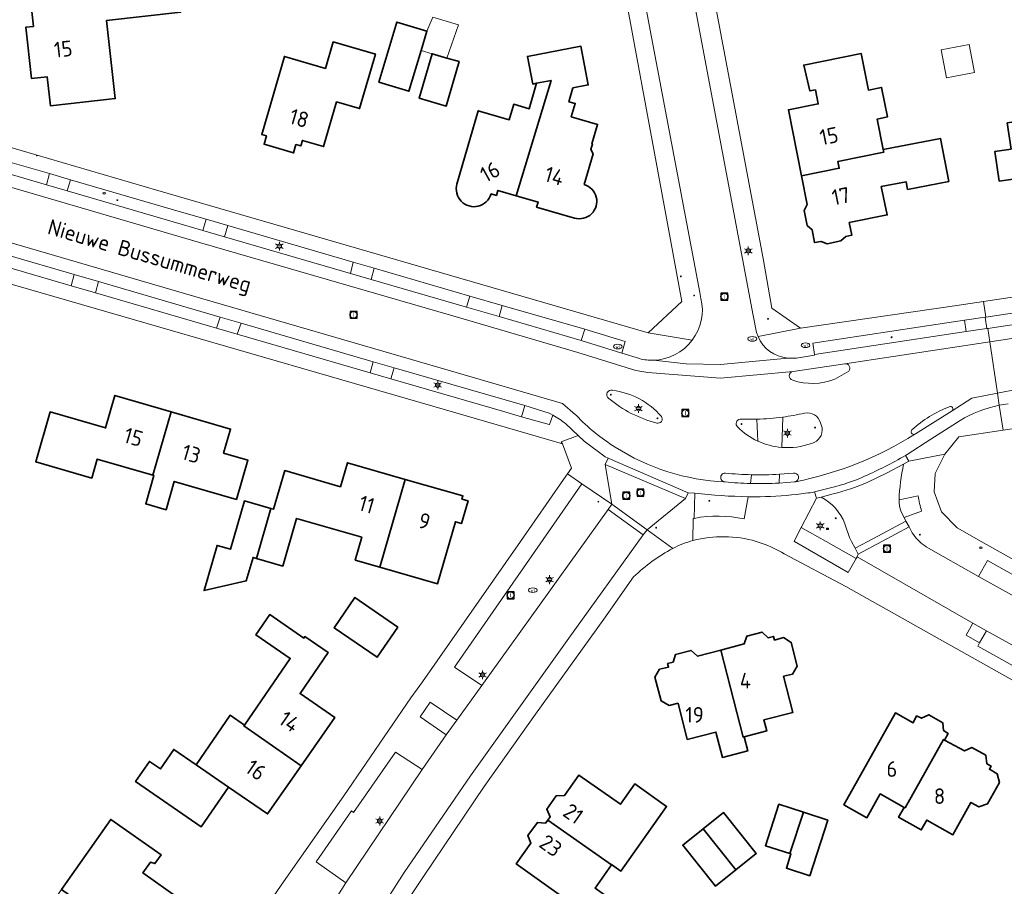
# Model space of a CAD drawing. Header units: metres. Extents: x 140853 to 145288, y 474558 to 480269.
# Tile 307 of 428: x 144335 to 144448, y 478460 to 478560. Entities that reach past the tile are written whole.
import ezdxf
from ezdxf.enums import TextEntityAlignment as Align
from ezdxf.lldxf.tags import DXFTag

# ---------------------------------------------------------------- set-up
doc = ezdxf.new("R2010")
doc.units = ezdxf.units.M
doc.header["$MEASUREMENT"] = 0
for name, color, linetype, lineweight in [('B-WE-GR-BEPLANTING_CULTUUR_VASTE PLANTENVAK-G', 90, 'Continuous', 18), ('B-WE-GR-GRAS_KRUIDENRIJK-G', 80, 'Continuous', 18), ('B-WE-KL-DATA_CAI-S', 90, 'KL-CAI-N', 18), ('B-WE-KL-ET_LS_OV_LICHTMAST-S', 190, 'Continuous', 18), ('B-WE-KL-WATER_BRANDLEIDING_PUT-S', 150, 'Continuous', 18), ('B-WE-KL-WATER_PUT-S', 170, 'Continuous', 18), ('B-WE-OG-BEBOUWING-G', 7, 'Continuous', 35), ('B-WE-OG-BEBOUWING_BIJGEBOUW-G', 7, 'Continuous', 18), ('B-WE-OG-BEBOUWING_HUISNUMMER-T18', 10, 'Continuous', 18), ('B-WE-OG-BEBOUWING_STRAATNAAM-T18', 10, 'Continuous', 18), ('B-WE-OG-TERREIN_ERF-G', 7, 'Continuous', 18), ('B-WE-RI-GWA_RIOOLPUT-S', 30, 'Continuous', 18), ('B-WE-VH-VERHARDING_ASFALT-G', 252, 'Continuous', 18), ('B-WE-VH-VERHARDING_BETONSTRAATSTEEN-G', 252, 'Continuous', 18), ('B-WE-VH-VERHARDING_GRASBETONSTEEN-G', 70, 'Continuous', 18), ('B-WE-VH-VERHARDING_SIERBESTRATING-G', 252, 'Continuous', 18), ('B-WE-VH-VERHARDING_STRAATBAKSTEEN-G', 252, 'Continuous', 18), ('B-WE-VH-VERHARDING_TEGEL-G', 252, 'Continuous', 18), ('X-XX-XX-ALGEMEEN-S', 7, 'Continuous', 18)]:
    doc.layers.add(name, color=color, linetype=linetype, lineweight=lineweight)
doc.styles.add('NLCS-ISO', font='txt')
doc.styles.get("Standard").update_dxf_attribs({"font": 'arial.ttf'})
tags = doc.linetypes.add('KL-CAI-N', pattern='A,4,-1,[101,NLCS.shx,S=0.5,R=0,X=0,Y=0],-1,4,-1,["C",Standard,S=1,R=0,X=-0.25,Y=-0.5],-1.5', length=12.5).pattern_tags.tags
tags[18] = DXFTag(74, 10)

# ---------------------------------------------------------------- blocks, each defined once
blk = doc.blocks.new('SIE-WEG_AFVALBAK_TYPE_01')
for radius in [0.25, 0.156]:
    blk.add_circle((0, 0), radius)
blk = doc.blocks.new('SKL-DATA_TERREINKAST-SO')
for q in [(-0.2, 0.2), (0.2, 0.2)]:
    blk.add_line((0, -0.21), q)
at = {"flags": 128}
blk.add_lwpolyline([(0.63, 0.35), (-0.63, 0.35), (-0.63, -0.35), (0.63, -0.35)], close=True, dxfattribs=at)
at = {"style": 'NLCS-ISO'}
blk.add_attdef('TYPE', text='', height=0.35, dxfattribs=at).set_placement((-0.03, 0.69), align=Align.MIDDLE_CENTER)
blk = doc.blocks.new('B-SIE-WEG_LICHTMAST-SO')
at = {"ltscale": 0.1}
for p, q in [((-1.1, 0.63), (-2.19, 1.27)), ((0, 1.27), (0, 2.53)), ((1.1, 0.63), (2.19, 1.27)), ((-1.1, -0.63), (-2.19, -1.27)), ((0, -1.27), (0, -2.53)), ((1.1, -0.63), (2.19, -1.27))]:
    blk.add_line(p, q, dxfattribs=at)
at = {"flags": 128}
for points in [[(-1.16, 0.5), (1.16, 0.5)], [(-1.16, -0.5), (1.16, -0.5)]]:
    blk.add_lwpolyline(points, dxfattribs=at)
at = {"ltscale": 0.1}
blk.add_circle((0, 0), 1.27, dxfattribs=at)
at = {"style": 'NLCS-ISO'}
blk.add_attdef('TYPE', text='', height=1.8, dxfattribs=at).set_placement((0, 2.53), align=Align.BOTTOM_CENTER)
blk = doc.blocks.new('SRI-PUT_INSPECTIE-SO')
at = {"lineweight": -3, "flags": 128}
blk.add_lwpolyline([(-2, -2), (2, -2), (2, 2), (-2, 2)], close=True, dxfattribs=at)
at = {"lineweight": -3, "ltscale": 1.5}
blk.add_circle((0, 0), 2, dxfattribs=at)
at = {"ltscale": 0.1, "style": 'NLCS-ISO'}
blk.add_text('I', height=2.5, dxfattribs=at).set_placement((0, -0.01), align=Align.MIDDLE_CENTER)
blk = doc.blocks.new('SKL-WATERLEIDINGPUT-SO')
at = {"color": 0, "linetype": 'ByBlock', "lineweight": 18}
blk.add_ellipse((0, 0), major_axis=(2.5, 0), ratio=0.54, dxfattribs=at)
at = {"color": 0, "linetype": 'ByBlock', "lineweight": 18, "style": 'NLCS-ISO'}
blk.add_text('wl', height=1.8, dxfattribs=at).set_placement((0, 0), align=Align.MIDDLE_CENTER)
blk = doc.blocks.new('SIE-WEG_STRAATPOT_BRANDKRAAN-SO')
blk.add_ellipse((0, 0), major_axis=(-0.729, 0), ratio=0.685994)
at = {"style": 'NLCS-ISO'}
blk.add_text('BR', height=0.4, dxfattribs=at).set_placement((-0.3, -0.15))

msp = doc.modelspace()

# ---------------------------------------------------------------- linework, layer by layer
at = {"layer": 'B-WE-GR-BEPLANTING_CULTUUR_VASTE PLANTENVAK-G', "ltscale": 0.2, "flags": 128}
msp.add_lwpolyline([(144438.702, 478503.473, -0.0259401), (144438.294, 478505.25), (144438.294, 478505.25), (144436.108, 478504.782), (144436.108, 478504.782, 0.1212561), (144436.365, 478503.405), (144436.365, 478503.405), (144436.682, 478502.752), (144438.702, 478503.473)], format="xyb", close=True, dxfattribs=at)
msp.add_lwpolyline([(144446.155, 478489.732), (144444.603, 478490.616), (144443.812, 478489.226), (144445.363, 478488.342), (144446.155, 478489.732)], close=True, dxfattribs=at)
at = {"layer": 'B-WE-GR-GRAS_KRUIDENRIJK-G', "ltscale": 0.2, "flags": 128}
for points in [[(144340.781, 478541.577), (144338.38, 478542.277), (144338.033, 478541.001), (144340.432, 478540.299), (144340.781, 478541.577)], [(144356.392, 478537.046), (144356.021, 478535.735), (144358.518, 478535.01), (144358.888, 478536.319), (144356.392, 478537.046)], [(144375.71, 478531.404), (144373.313, 478532.114), (144372.99, 478530.809), (144375.392, 478530.114), (144375.71, 478531.404)], [(144341.237, 478530.686), (144340.889, 478529.386), (144343.673, 478528.572), (144344.02, 478529.872), (144341.237, 478530.686)], [(144390.467, 478527.123), (144386.72, 478528.207), (144386.359, 478526.943), (144390.102, 478525.85), (144390.467, 478527.123)], [(144358.02, 478525.778), (144357.578, 478524.508), (144359.979, 478523.811), (144360.42, 478525.078), (144358.02, 478525.778)], [(144446, 478525.778), (144443.627, 478525.418), (144443.825, 478524.117), (144446.198, 478524.473), (144446, 478525.778)], [(144399.942, 478524.382), (144399.542, 478523.094), (144404.197, 478521.653), (144404.594, 478522.978), (144399.942, 478524.382)], [(144378.028, 478519.953), (144375.625, 478520.643), (144375.261, 478519.377), (144377.662, 478518.681), (144378.028, 478519.953)], [(144396.283, 478514.509), (144396.02, 478514.658), (144395.844, 478514.757), (144393.051, 478515.636), (144392.683, 478514.337), (144395.846, 478513.441), (144395.894, 478513.427), (144396.283, 478514.509)], [(144403.062, 478504.274), (144399.618, 478506.624), (144384.975, 478485.546), (144388.095, 478483.43), (144395.819, 478494.151), (144402.626, 478503.663), (144403.062, 478504.274)], [(144385.218, 478479.469), (144382.177, 478481.536), (144381.015, 478479.823), (144384.009, 478477.746), (144385.218, 478479.469)], [(144372.453, 478460.754), (144381.237, 478473.79), (144378.166, 478475.757), (144373.36, 478468.848), (144373.134, 478469.019), (144369.054, 478463.151), (144372.453, 478460.754)]]:
    msp.add_lwpolyline(points, close=True, dxfattribs=at)
msp.add_lwpolyline([(144412.611, 478505.546), (144412.552, 478502.649), (144412.552, 478502.649, -0.1004189), (144418.278, 478502.588), (144418.278, 478502.588), (144418.756, 478505.133), (144418.756, 478505.133, -0.0242581), (144412.611, 478505.546)], format="xyb", close=True, dxfattribs=at)
at = {"layer": 'B-WE-OG-BEBOUWING-G', "ltscale": 0.2, "flags": 128}
for points in [[(144353.082, 478564.264), (144336.183, 478562.325), (144336.54, 478559.195), (144335.646, 478559.093), (144336.32, 478553.191), (144338.118, 478553.397), (144338.5, 478550.058), (144345.951, 478550.909), (144344.929, 478559.861), (144353.473, 478560.836), (144353.082, 478564.264)], [(144381.133, 478556.435), (144381.801, 478558.652), (144378.353, 478559.69), (144376.275, 478552.786), (144379.722, 478551.748), (144381.133, 478556.435)], [(144370.134, 478554.372), (144365.409, 478555.745), (144362.798, 478546.757), (144363.335, 478546.6), (144363.059, 478545.65), (144366.459, 478544.662), (144366.735, 478545.613), (144367.273, 478545.456), (144367.469, 478546.097), (144369.908, 478545.388), (144371.398, 478550.516), (144374.048, 478549.746), (144375.868, 478556.008), (144371.018, 478557.417), (144370.134, 478554.372)], [(144384.09, 478555.561), (144382.397, 478556.052), (144380.917, 478550.942), (144384.019, 478550.043), (144385.5, 478555.153), (144384.09, 478555.561)], [(144434.288, 478545.042), (144433.587, 478548.553), (144434.764, 478548.788), (144434.087, 478552.181), (144432.587, 478551.882), (144431.751, 478556.069), (144425.146, 478554.751), (144425.848, 478551.777), (144426.485, 478551.903), (144426.804, 478550.294), (144423.37, 478549.615), (144424.873, 478542.026), (144429.221, 478542.884), (144429.064, 478543.683), (144434.35, 478544.729), (144434.288, 478545.042)], [(144458.597, 478539.009), (144456.034, 478556.405), (144455.952, 478556.392), (144450.175, 478555.532), (144451.222, 478548.509), (144448.542, 478548.11), (144448.99, 478545.103), (144447.13, 478544.826), (144447.639, 478541.414), (144451.071, 478541.925), (144451.407, 478539.67), (144456.567, 478540.439), (144456.815, 478538.747), (144458.597, 478539.009)], [(144434.288, 478545.042), (144434.35, 478544.729), (144429.064, 478543.683), (144429.221, 478542.884), (144424.873, 478542.026), (144425.526, 478538.729), (144425.193, 478538.042), (144425.533, 478536.325), (144426.105, 478535.806), (144426.392, 478534.354), (144427.129, 478534.484), (144427.826, 478534.188), (144429.415, 478534.539), (144429.977, 478535.058), (144430.664, 478535.193), (144430.378, 478536.646), (144434.746, 478537.522), (144434.061, 478540.78), (144436.907, 478541.336), (144437.08, 478540.452), (144441.82, 478541.379), (144440.855, 478546.324), (144434.288, 478545.042)], [(144350.265, 478507.611), (144352.393, 478514.896), (144345.907, 478516.776), (144344.824, 478513.04), (144338.463, 478514.883), (144336.801, 478509.149), (144343.246, 478507.281), (144343.878, 478509.462), (144350.265, 478507.611)], [(144350.265, 478507.611), (144350.4, 478507.572), (144349.456, 478504.316), (144351.79, 478503.639), (144352.734, 478506.895), (144359.889, 478504.821), (144361.197, 478509.335), (144358.412, 478510.142), (144359.217, 478512.918), (144352.393, 478514.896), (144350.265, 478507.611)], [(144376.387, 478497.041), (144379.303, 478507.13), (144372.648, 478509.046), (144371.854, 478506.288), (144365.444, 478508.134), (144364.164, 478503.686), (144363.836, 478503.781), (144362.174, 478498.048), (144365.219, 478497.165), (144366.808, 478502.651), (144374.296, 478500.47), (144373.545, 478497.86), (144376.387, 478497.041)], [(144379.303, 478507.13), (144376.387, 478497.041), (144383.03, 478495.13), (144385.082, 478502.26), (144385.774, 478502.061), (144386.521, 478504.656), (144385.829, 478504.855), (144385.934, 478505.22), (144379.303, 478507.13)], [(144363.836, 478503.781), (144360.8, 478504.661), (144359.186, 478499.09), (144357.659, 478499.533), (144356.156, 478494.346), (144361.008, 478495.46), (144361.79, 478498.159), (144362.174, 478498.048), (144363.836, 478503.781)], [(144378.447, 478490.158), (144373.512, 478493.552), (144371.12, 478490.075), (144376.056, 478486.68), (144378.447, 478490.158)], [(144360.794, 478478.878), (144360.738, 478478.797), (144367.329, 478474.218), (144371.186, 478479.77), (144367.197, 478482.511), (144370.43, 478487.217), (144367.752, 478489.058), (144367.633, 478488.885), (144363.71, 478491.58), (144362.118, 478489.264), (144366.066, 478486.552), (144360.794, 478478.878)], [(144418.277, 478477.541), (144420.894, 478478.206), (144420.567, 478479.495), (144423.891, 478480.339), (144422.824, 478484.495), (144423.841, 478484.756), (144424.392, 478485.659), (144423.71, 478488.392), (144422.809, 478488.94), (144421.781, 478488.663), (144421.671, 478489.079), (144421.043, 478488.912), (144420.35, 478489.577), (144418.585, 478489.11), (144418.286, 478488.217), (144415.605, 478487.513), (144418.163, 478477.512), (144418.277, 478477.541)], [(144415.605, 478487.513), (144412.923, 478486.808), (144412.183, 478487.462), (144410.404, 478487.016), (144410.112, 478486.119), (144409.482, 478485.961), (144409.587, 478485.555), (144408.552, 478485.304), (144408.026, 478484.39), (144408.742, 478481.666), (144409.659, 478481.139), (144410.677, 478481.399), (144411.739, 478477.242), (144415.044, 478478.082), (144415.783, 478475.174), (144418.691, 478475.913), (144418.277, 478477.541), (144418.163, 478477.512), (144415.605, 478487.513)], [(144367.329, 478474.218), (144360.738, 478478.797), (144360.794, 478478.878), (144359.146, 478480.011), (144355.238, 478474.324), (144358.972, 478471.758), (144363.472, 478468.667), (144367.329, 478474.218)], [(144436.697, 478469.43), (144436.793, 478469.376), (144441.204, 478477.221), (144441.323, 478477.154), (144441.752, 478477.922), (144441.201, 478478.267), (144441.132, 478479.162), (144439.526, 478480.076), (144438.676, 478479.668), (144438.125, 478479.944), (144437.722, 478479.14), (144435.691, 478480.291), (144429.749, 478469.723), (144432.399, 478468.233), (144433.943, 478470.979), (144436.697, 478469.43)], [(144436.697, 478469.43), (144436.055, 478468.288), (144438.653, 478466.828), (144439.295, 478467.97), (144442.302, 478466.279), (144444.369, 478469.992), (144445.286, 478469.482), (144446.279, 478469.823), (144447.641, 478472.269), (144447.407, 478473.292), (144446.49, 478473.803), (144446.696, 478474.173), (144446.216, 478474.442), (144446.073, 478475.419), (144444.468, 478476.327), (144443.628, 478475.915), (144441.323, 478477.154), (144441.204, 478477.221), (144436.793, 478469.376), (144436.697, 478469.43)], [(144358.972, 478471.758), (144355.238, 478474.324), (144352.673, 478476.086), (144351.139, 478473.853), (144349.879, 478474.718), (144348.283, 478472.393), (144355.841, 478467.201), (144358.972, 478471.758)], [(144403.013, 478462.808), (144403.041, 478462.847), (144404.103, 478462.097), (144409.357, 478469.527), (144405.699, 478472.114), (144404.048, 478469.778), (144399.288, 478473.145), (144397.614, 478470.777), (144396.68, 478470.753), (144395.579, 478469.234), (144395.985, 478468.333), (144395.713, 478467.97), (144403.013, 478462.808)], [(144425.094, 478468.863), (144422.289, 478469.776), (144420.741, 478465.022), (144423.546, 478464.109), (144425.094, 478468.863)], [(144417.329, 478462.249), (144419.679, 478464.129), (144415.919, 478468.83), (144413.569, 478466.95), (144417.329, 478462.249)], [(144423.546, 478464.109), (144423.67, 478464.069), (144423.144, 478462.452), (144425.824, 478461.575), (144427.899, 478467.951), (144425.094, 478468.863), (144423.546, 478464.109)], [(144348.33, 478453.95), (144350.46, 478456.975), (144351.36, 478456.342), (144353.231, 478458.999), (144349.131, 478461.887), (144349.995, 478463.113), (144350.507, 478462.972), (144351.209, 478463.97), (144345.421, 478468.046), (144339.749, 478459.993), (144348.33, 478453.95)], [(144395.713, 478467.97), (144395.445, 478467.613), (144394.505, 478467.692), (144393.417, 478466.196), (144393.761, 478465.306), (144392.076, 478462.946), (144400.5, 478456.933), (144402.221, 478459.379), (144401.142, 478460.149), (144403.013, 478462.808), (144395.713, 478467.97)], [(144413.569, 478466.95), (144411.218, 478465.069), (144414.979, 478460.369), (144417.329, 478462.249), (144413.569, 478466.95)]]:
    msp.add_lwpolyline(points, close=True, dxfattribs=at)
for points in [[(144399.891, 478541.009), (144400.918, 478544.553), (144400.648, 478545.058), (144400.832, 478545.692), (144400.774, 478545.709), (144401.42, 478547.939), (144398.404, 478548.812), (144398.851, 478550.354), (144398.125, 478550.544), (144398.586, 478552.132), (144400.355, 478552.468), (144399.51, 478556.917), (144393.36, 478555.75), (144393.963, 478552.576), (144394.408, 478552.661), (144396.077, 478552.991), (144392.074, 478539.734), (144394.575, 478539.009), (144394.408, 478538.433), (144398.778, 478537.167), (144398.778, 478537.167, 1.0003097), (144399.891, 478541.009)], [(144394.408, 478552.661), (144393.558, 478549.726), (144391.781, 478550.241), (144391.266, 478548.464), (144387.693, 478549.499), (144385.254, 478541.082), (144385.254, 478541.082, 1.0012456), (144389.173, 478539.95), (144389.173, 478539.95), (144389.797, 478539.769), (144389.964, 478540.345), (144392.074, 478539.734), (144396.077, 478552.991), (144394.408, 478552.661)]]:
    msp.add_lwpolyline(points, format="xyb", close=True, dxfattribs=at)
at = {"layer": 'B-WE-OG-BEBOUWING_BIJGEBOUW-G', "ltscale": 0.2, "flags": 128}
for points in [[(144381.133, 478556.435), (144382.397, 478556.052), (144384.09, 478555.561), (144385.423, 478559.386), (144382.477, 478560.263), (144381.801, 478558.652), (144381.133, 478556.435)], [(144444.168, 478557.117), (144440.935, 478556.509), (144441.543, 478553.276), (144444.776, 478553.884), (144444.168, 478557.117)]]:
    msp.add_lwpolyline(points, close=True, dxfattribs=at)
at = {"layer": 'B-WE-OG-TERREIN_ERF-G', "ltscale": 0.2, "flags": 128}
for points in [[(144398.034, 478655.657), (144398.617, 478652.271), (144406.074, 478608.988), (144420.477, 478532.531), (144421.482, 478526.808), (144424.774, 478524.496), (144442.765, 478527.12), (144445.832, 478527.581), (144448.869, 478528.037)], [(144328.849, 478576.844), (144332.241, 478546.926), (144333.543, 478545.391), (144333.543, 478545.391), (144350.849, 478540.345), (144374.895, 478533.375), (144389.159, 478529.211), (144407.237, 478523.979), (144411.112, 478527.569), (144409.556, 478536.118), (144403.378, 478569.569)], [(144353.473, 478560.836), (144344.929, 478559.861), (144345.951, 478550.909), (144338.5, 478550.058), (144338.118, 478553.397), (144336.32, 478553.191), (144335.646, 478559.093), (144336.54, 478559.195), (144336.183, 478562.325)], [(144394.408, 478552.661), (144393.963, 478552.576), (144393.36, 478555.75), (144399.51, 478556.917), (144400.355, 478552.468), (144398.586, 478552.132), (144398.125, 478550.544), (144398.851, 478550.354), (144398.404, 478548.812), (144401.42, 478547.939), (144400.774, 478545.709), (144400.832, 478545.692), (144400.648, 478545.058), (144400.918, 478544.553), (144399.891, 478541.009)], [(144385.254, 478541.082), (144387.693, 478549.499), (144391.266, 478548.464), (144391.781, 478550.241), (144393.558, 478549.726), (144394.408, 478552.661)], [(144451.071, 478541.925), (144447.639, 478541.414), (144447.13, 478544.826), (144448.99, 478545.103)], [(144398.778, 478537.167), (144394.408, 478538.433), (144394.575, 478539.009), (144392.074, 478539.734), (144389.964, 478540.345), (144389.797, 478539.769), (144389.173, 478539.95)], [(144363.822, 478458.763), (144365.287, 478460.869), (144372.251, 478470.735), (144379.944, 478482.012), (144381.268, 478483.859), (144392.55, 478500), (144397.523, 478507.114), (144397.971, 478507.754), (144398.428, 478508.409), (144397.403, 478511.219), (144395.831, 478511.673), (144383.931, 478515.106), (144348.154, 478525.481), (144328.109, 478531.266)], [(144484.375, 478518.111), (144448.075, 478512.779), (144442.993, 478512.032), (144441.368, 478510.045), (144440.263, 478507.787), (144440.145, 478505.68), (144440.982, 478503.389), (144442.776, 478501.545), (144445.536, 478500), (144455.32, 478494.523)]]:
    msp.add_lwpolyline(points, dxfattribs=at)
for points in [[(144381.801, 478558.652), (144381.133, 478556.435), (144379.722, 478551.748), (144376.275, 478552.786), (144378.353, 478559.69), (144381.801, 478558.652)], [(144370.134, 478554.372), (144371.018, 478557.417), (144375.868, 478556.008), (144374.048, 478549.746), (144371.398, 478550.516), (144369.908, 478545.388), (144367.469, 478546.097), (144367.273, 478545.456), (144366.735, 478545.613), (144366.459, 478544.662), (144363.059, 478545.65), (144363.335, 478546.6), (144362.798, 478546.757), (144365.409, 478555.745), (144370.134, 478554.372)], [(144382.397, 478556.052), (144384.09, 478555.561), (144385.5, 478555.153), (144384.019, 478550.043), (144380.917, 478550.942), (144382.397, 478556.052)], [(144424.873, 478542.026), (144423.37, 478549.615), (144426.804, 478550.294), (144426.485, 478551.903), (144425.848, 478551.777), (144425.146, 478554.751), (144431.751, 478556.069), (144432.587, 478551.882), (144434.087, 478552.181), (144434.764, 478548.788), (144433.587, 478548.553), (144434.288, 478545.042), (144440.855, 478546.324), (144441.82, 478541.379), (144437.08, 478540.452), (144436.907, 478541.336), (144434.061, 478540.78), (144434.746, 478537.522), (144430.378, 478536.646), (144430.664, 478535.193), (144429.977, 478535.058), (144429.415, 478534.539), (144427.826, 478534.188), (144427.129, 478534.484), (144426.392, 478534.354), (144426.105, 478535.806), (144425.533, 478536.325), (144425.193, 478538.042), (144425.526, 478538.729), (144424.873, 478542.026)], [(144352.393, 478514.896), (144359.217, 478512.918), (144358.412, 478510.142), (144361.197, 478509.335), (144359.889, 478504.821), (144352.734, 478506.895), (144351.79, 478503.639), (144349.456, 478504.316), (144350.4, 478507.572), (144350.265, 478507.611), (144343.878, 478509.462), (144343.246, 478507.281), (144336.801, 478509.149), (144338.463, 478514.883), (144344.824, 478513.04), (144345.907, 478516.776), (144352.393, 478514.896)], [(144362.174, 478498.048), (144361.79, 478498.159), (144361.008, 478495.46), (144356.156, 478494.346), (144357.659, 478499.533), (144359.186, 478499.09), (144360.8, 478504.661), (144363.836, 478503.781), (144364.164, 478503.686), (144365.444, 478508.134), (144371.854, 478506.288), (144372.648, 478509.046), (144379.303, 478507.13), (144385.934, 478505.22), (144385.829, 478504.855), (144386.521, 478504.656), (144385.774, 478502.061), (144385.082, 478502.26), (144383.03, 478495.13), (144376.387, 478497.041), (144373.545, 478497.86), (144374.296, 478500.47), (144366.808, 478502.651), (144365.219, 478497.165), (144362.174, 478498.048)], [(144378.447, 478490.158), (144376.056, 478486.68), (144371.12, 478490.075), (144373.512, 478493.552), (144378.447, 478490.158)], [(144360.794, 478478.878), (144366.066, 478486.552), (144362.118, 478489.264), (144363.71, 478491.58), (144367.633, 478488.885), (144367.752, 478489.058), (144370.43, 478487.217), (144367.197, 478482.511), (144371.186, 478479.77), (144367.329, 478474.218), (144363.472, 478468.667), (144358.972, 478471.758), (144355.841, 478467.201), (144348.283, 478472.393), (144349.879, 478474.718), (144351.139, 478473.853), (144352.673, 478476.086), (144355.238, 478474.324), (144359.146, 478480.011), (144360.794, 478478.878)], [(144418.277, 478477.541), (144418.691, 478475.913), (144415.783, 478475.174), (144415.044, 478478.082), (144411.739, 478477.242), (144410.677, 478481.399), (144409.659, 478481.139), (144408.742, 478481.666), (144408.026, 478484.39), (144408.552, 478485.304), (144409.587, 478485.555), (144409.482, 478485.961), (144410.112, 478486.119), (144410.404, 478487.016), (144412.183, 478487.462), (144412.923, 478486.808), (144415.605, 478487.513), (144418.286, 478488.217), (144418.585, 478489.11), (144420.35, 478489.577), (144421.043, 478488.912), (144421.671, 478489.079), (144421.781, 478488.663), (144422.809, 478488.94), (144423.71, 478488.392), (144424.392, 478485.659), (144423.841, 478484.756), (144422.824, 478484.495), (144423.891, 478480.339), (144420.567, 478479.495), (144420.894, 478478.206), (144418.277, 478477.541)], [(144441.323, 478477.154), (144443.628, 478475.915), (144444.468, 478476.327), (144446.073, 478475.419), (144446.216, 478474.442), (144446.696, 478474.173), (144446.49, 478473.803), (144447.407, 478473.292), (144447.641, 478472.269), (144446.279, 478469.823), (144445.286, 478469.482), (144444.369, 478469.992), (144442.302, 478466.279), (144439.295, 478467.97), (144438.653, 478466.828), (144436.055, 478468.288), (144436.697, 478469.43), (144433.943, 478470.979), (144432.399, 478468.233), (144429.749, 478469.723), (144435.691, 478480.291), (144437.722, 478479.14), (144438.125, 478479.944), (144438.676, 478479.668), (144439.526, 478480.076), (144441.132, 478479.162), (144441.201, 478478.267), (144441.752, 478477.922), (144441.323, 478477.154)], [(144395.713, 478467.97), (144395.985, 478468.333), (144395.579, 478469.234), (144396.68, 478470.753), (144397.614, 478470.777), (144399.288, 478473.145), (144404.048, 478469.778), (144405.699, 478472.114), (144409.357, 478469.527), (144404.103, 478462.097), (144403.041, 478462.847), (144403.013, 478462.808), (144401.142, 478460.149), (144402.221, 478459.379), (144400.5, 478456.933), (144392.076, 478462.946), (144393.761, 478465.306), (144393.417, 478466.196), (144394.505, 478467.692), (144395.445, 478467.613), (144395.713, 478467.97)], [(144425.094, 478468.863), (144427.899, 478467.951), (144425.824, 478461.575), (144423.144, 478462.452), (144423.67, 478464.069), (144423.546, 478464.109), (144420.741, 478465.022), (144422.289, 478469.776), (144425.094, 478468.863)], [(144417.329, 478462.249), (144414.979, 478460.369), (144411.218, 478465.069), (144413.569, 478466.95), (144415.919, 478468.83), (144419.679, 478464.129), (144417.329, 478462.249)], [(144339.749, 478459.993), (144345.421, 478468.046), (144351.209, 478463.97), (144350.507, 478462.972), (144349.995, 478463.113), (144349.131, 478461.887), (144353.231, 478458.999), (144351.36, 478456.342), (144350.46, 478456.975), (144348.33, 478453.95), (144344.34, 478448.284), (144341.139, 478450.538), (144340.276, 478449.312), (144340.575, 478448.868), (144339.867, 478447.863), (144334.078, 478451.939), (144339.749, 478459.993)]]:
    msp.add_lwpolyline(points, close=True, dxfattribs=at)
for points in [[(144389.173, 478539.95, -1.0012456), (144385.254, 478541.082)], [(144399.891, 478541.009, -1.0003097), (144398.778, 478537.167)], [(144500, 478455.526), (144478.654, 478467.492), (144460.304, 478477.805), (144454.491, 478481.1), (144454.466, 478481.057), (144437.672, 478490.471), (144429.964, 478494.826), (144422.88, 478498.579), (144422.88, 478498.579, 0.0512993), (144420.376, 478499.769), (144420.376, 478499.769), (144419.663, 478500), (144419.663, 478500, 0.1371517), (144412.401, 478500.09), (144412.401, 478500.09, 0.0610848), (144410.097, 478499.195), (144410.097, 478499.195, 0.0688584), (144405.563, 478495.917), (144405.563, 478495.917), (144402.159, 478491.078), (144394.269, 478480.125), (144388.393, 478471.825), (144381.388, 478461.498), (144372.815, 478448.651)]]:
    msp.add_lwpolyline(points, format="xyb", dxfattribs=at)
at = {"layer": 'B-WE-VH-VERHARDING_ASFALT-G', "ltscale": 0.2, "flags": 128}
for points in [[(144401.678, 478589.931), (144407.377, 478559.39), (144413.189, 478528.603), (144413.322, 478527.925), (144413.322, 478527.925, -0.2229647), (144412.311, 478523.121), (144412.311, 478523.121, -0.227735), (144407.868, 478520.823), (144407.868, 478520.823), (144411.617, 478520.399), (144415.558, 478520.339), (144423.303, 478521.076), (144423.303, 478521.076, -0.2794453), (144419.882, 478523.556), (144419.882, 478523.556), (144419.722, 478524.011), (144419.333, 478525.955), (144406.889, 478591.95)], [(144301.913, 478543.683), (144353.906, 478528.486), (144384.254, 478519.691), (144397.378, 478515.859), (144398.893, 478514.55), (144398.961, 478514.491), (144398.961, 478514.491, 0.062004), (144403.464, 478510.834), (144403.464, 478510.834, 0.1312955), (144416.083, 478506.831), (144416.083, 478506.831, -1.0049398), (144416.136, 478507.851), (144416.136, 478507.851, 0.0193796), (144419.13, 478507.663), (144419.13, 478507.663, 0.020852), (144422.343, 478507.718), (144422.343, 478507.718), (144423.954, 478507.845), (144423.954, 478507.845, -0.9209362), (144424.184, 478506.859), (144424.184, 478506.859, 0.0919735), (144437.917, 478512.326), (144437.917, 478512.326, -0.8177326), (144437.58, 478512.811), (144437.58, 478512.811, -0.0939426), (144441.88, 478515.473), (144441.88, 478515.473, -0.8896404), (144442.196, 478514.992), (144442.196, 478514.992), (144444.463, 478516.479), (144447.428, 478517.049), (144446.535, 478522.94), (144429.858, 478520.414), (144429.858, 478520.414, -0.6999736), (144430.313, 478519.575), (144430.313, 478519.575), (144428.722, 478518.662), (144428.722, 478518.662, -0.1812167), (144423.877, 478518.534), (144423.877, 478518.534, -0.8331495), (144423.91, 478519.529), (144423.91, 478519.529), (144415.555, 478518.764), (144407.19, 478519.402), (144405.842, 478519.64), (144399.143, 478521.728), (144385.964, 478525.576), (144355.621, 478534.369), (144303.628, 478549.567)], [(144303.628, 478549.567), (144355.621, 478534.369), (144385.964, 478525.576), (144399.143, 478521.728), (144405.842, 478519.64), (144407.19, 478519.402), (144415.555, 478518.764), (144423.91, 478519.529), (144429.858, 478520.414), (144446.535, 478522.94), (144446.301, 478524.488), (144446.198, 478524.473), (144443.825, 478524.117), (144426.368, 478521.494), (144426.383, 478521.395), (144424.323, 478521.078), (144423.303, 478521.076), (144415.558, 478520.339), (144411.617, 478520.399), (144407.868, 478520.823), (144407.868, 478520.823, -0.0712276), (144406.238, 478521.007), (144406.238, 478521.007), (144404.197, 478521.653), (144399.542, 478523.094), (144390.102, 478525.85), (144386.359, 478526.943), (144375.392, 478530.114), (144372.99, 478530.809), (144358.518, 478535.01), (144356.021, 478535.735), (144340.432, 478540.299), (144340.432, 478540.299), (144338.033, 478541.001), (144329.802, 478543.389)], [(144325.928, 478535.119), (144341.237, 478530.686), (144344.02, 478529.872), (144358.02, 478525.778), (144360.42, 478525.078), (144375.625, 478520.643), (144378.028, 478519.953), (144393.051, 478515.636), (144395.844, 478514.757), (144396.02, 478514.658), (144396.283, 478514.509), (144396.283, 478514.509, -0.0297481), (144397.76, 478513.531), (144397.76, 478513.531), (144399.177, 478512.168), (144399.886, 478511.509), (144402.306, 478509.73), (144402.632, 478509.561), (144411.854, 478505.587), (144412.611, 478505.546), (144412.611, 478505.546, 0.0242581), (144418.756, 478505.133), (144418.756, 478505.133), (144419.543, 478505.132), (144419.543, 478505.132, 0.0255884), (144424.313, 478505.406), (144424.313, 478505.406, 0.0138988), (144426.392, 478505.679), (144426.392, 478505.679), (144428.355, 478506.189), (144428.355, 478506.189, 0.0433387), (144432.132, 478507.479), (144432.132, 478507.479, 0.0229118), (144436.847, 478509.877), (144436.847, 478509.877), (144437.019, 478509.978), (144439.742, 478511.741), (144443.12, 478513.882), (144443.12, 478513.882, -0.0887899), (144447.639, 478515.655), (144447.639, 478515.655), (144447.428, 478517.049), (144444.463, 478516.479), (144442.196, 478514.992), (144437.996, 478512.376), (144437.917, 478512.326), (144437.917, 478512.326, -0.0919735), (144424.184, 478506.859), (144424.184, 478506.859), (144424.065, 478506.836), (144422.32, 478506.703), (144422.32, 478506.703, -0.0199818), (144419.017, 478506.653), (144419.017, 478506.653, -0.0177407), (144416.083, 478506.831), (144416.083, 478506.831, -0.1312955), (144403.464, 478510.834), (144403.464, 478510.834, -0.062004), (144398.961, 478514.491), (144398.961, 478514.491), (144398.893, 478514.55), (144397.378, 478515.859), (144384.254, 478519.691), (144353.906, 478528.486), (144301.913, 478543.683)], [(144402.707, 478516.443, -0.8695429), (144403.145, 478517.37)], [(144403.145, 478517.37, -0.1840102), (144408.766, 478514.368)], [(144449.784, 478517.502), (144447.428, 478517.049), (144447.639, 478515.655), (144447.639, 478515.655, -0.0187113), (144448.654, 478515.818)], [(144408.223, 478513.605, -0.1113196), (144402.707, 478516.443)], [(144408.766, 478514.368, -0.7167333), (144408.223, 478513.605)], [(144417.518, 478513.168, -0.6264491), (144417.818, 478514.046)], [(144417.818, 478514.046, 0.0164948), (144419.758, 478514.048)], [(144419.758, 478514.048, 0.024661), (144422.718, 478514.293)], [(144422.718, 478514.293, 0.0211079), (144425.234, 478514.738)], [(144425.234, 478514.738, -0.3997917), (144427.065, 478513.63)], [(144419.852, 478511.532, -0.0881811), (144417.518, 478513.168)], [(144427.242, 478513.073, -0.3900162), (144426.045, 478511.26)], [(144422.607, 478510.803, -0.0882661), (144419.852, 478511.532)], [(144426.045, 478511.26, -0.1079376), (144422.607, 478510.803)]]:
    msp.add_lwpolyline(points, format="xyb", dxfattribs=at)
for points in [[(144464.776, 478527.261), (144461.216, 478526.727), (144446.301, 478524.488), (144446.535, 478522.94), (144500, 478531.04), (144545.305, 478537.638), (144545.448, 478537.66), (144545.23, 478539.234), (144537.993, 478538.175), (144534.134, 478537.611), (144518.73, 478535.318), (144515.269, 478534.801), (144503.339, 478533.017), (144500, 478532.519), (144499.983, 478532.517), (144482.561, 478529.916), (144478.606, 478529.325), (144464.776, 478527.261)], [(144546.329, 478531.867), (144545.448, 478537.66), (144545.305, 478537.638), (144500, 478531.04), (144446.535, 478522.94), (144447.428, 478517.049), (144449.784, 478517.502), (144463.596, 478519.499), (144500, 478524.955), (144524.594, 478528.642), (144538.391, 478530.545), (144543.76, 478531.48), (144546.329, 478531.867)]]:
    msp.add_lwpolyline(points, close=True, dxfattribs=at)
msp.add_lwpolyline([(144427.065, 478513.63), (144427.242, 478513.073)], dxfattribs=at)
msp.add_lwpolyline([(144419.017, 478506.653, 0.0199818), (144422.32, 478506.703), (144422.32, 478506.703), (144422.343, 478507.718), (144422.343, 478507.718, -0.020852), (144419.13, 478507.663), (144419.13, 478507.663), (144419.017, 478506.653)], format="xyb", close=True, dxfattribs=at)
at = {"layer": 'B-WE-VH-VERHARDING_BETONSTRAATSTEEN-G', "ltscale": 0.2, "flags": 128}
for points in [[(144482.367, 478531.225), (144499.782, 478533.821), (144500, 478533.854), (144503.145, 478534.323), (144515.074, 478536.105), (144518.535, 478536.623), (144529.363, 478538.244), (144533.943, 478538.915), (144537.802, 478539.481), (144545.033, 478540.54), (144544.786, 478542.182), (144519.305, 478538.355), (144500, 478535.489), (144476.177, 478531.949), (144476.168, 478532.078), (144459.436, 478529.587), (144448.869, 478528.037), (144445.832, 478527.581), (144446.103, 478525.794), (144461.023, 478528.047), (144464.586, 478528.567), (144467.571, 478529.003), (144478.41, 478530.634), (144482.367, 478531.225)], [(144361.331, 478442.393), (144365.714, 478440.082), (144368.83, 478445.461), (144371.378, 478449.753), (144379.182, 478461.932), (144386.799, 478473.07), (144398.124, 478488.894), (144406.669, 478500.768), (144402.626, 478503.663), (144395.819, 478494.151), (144388.095, 478483.43), (144385.218, 478479.469), (144384.009, 478477.746), (144381.237, 478473.79), (144372.453, 478460.754), (144367.246, 478452.527), (144364.699, 478448.277), (144361.331, 478442.393)], [(144406.669, 478500.768), (144407.124, 478501.332), (144403.062, 478504.274), (144402.626, 478503.663), (144406.669, 478500.768)], [(144431.164, 478498.05), (144427.713, 478500), (144424.855, 478501.615), (144424.033, 478500.036), (144424.095, 478500), (144430.256, 478496.419), (144431.164, 478498.05)], [(144432.531, 478500), (144431.041, 478499.21), (144431.408, 478498.543), (144434.126, 478500), (144437.255, 478501.677), (144436.903, 478502.319), (144432.531, 478500)], [(144451.54, 478494.307), (144451.768, 478494.757), (144446.293, 478497.801), (144445.235, 478495.962), (144450.752, 478492.896), (144451.54, 478494.307)], [(144451.476, 478484.835), (144452.323, 478486.302), (144446.155, 478489.732), (144445.363, 478488.342), (144445.15, 478487.968), (144451.301, 478484.528), (144451.476, 478484.835)]]:
    msp.add_lwpolyline(points, close=True, dxfattribs=at)
for points in [[(144426.368, 478521.494), (144426.17, 478522.799), (144438.287, 478524.632), (144443.627, 478525.418), (144446, 478525.778), (144446.103, 478525.794), (144445.832, 478527.581), (144442.765, 478527.12), (144424.774, 478524.496), (144419.882, 478523.556), (144419.882, 478523.556, 0.2794453), (144423.303, 478521.076), (144423.303, 478521.076), (144424.323, 478521.078), (144426.383, 478521.395), (144426.368, 478521.494)], [(144428.722, 478518.662), (144430.313, 478519.575), (144430.313, 478519.575, 0.6999736), (144429.858, 478520.414), (144429.858, 478520.414), (144423.91, 478519.529), (144423.91, 478519.529, 0.8331495), (144423.877, 478518.534), (144423.877, 478518.534, 0.1812167), (144428.722, 478518.662)], [(144408.766, 478514.368, 0.1840102), (144403.145, 478517.37), (144403.145, 478517.37, 0.8695429), (144402.707, 478516.443), (144402.707, 478516.443, 0.1113196), (144408.223, 478513.605), (144408.223, 478513.605, 0.7167333), (144408.766, 478514.368)], [(144437.227, 478509.23), (144441.368, 478510.045), (144442.993, 478512.032), (144448.075, 478512.779), (144447.639, 478515.655), (144447.639, 478515.655, 0.0887899), (144443.12, 478513.882), (144443.12, 478513.882), (144439.742, 478511.741), (144437.019, 478509.978), (144436.847, 478509.877), (144437.227, 478509.23)], [(144419.852, 478511.532), (144419.758, 478514.048), (144419.758, 478514.048, -0.0164948), (144417.818, 478514.046), (144417.818, 478514.046, 0.6264491), (144417.518, 478513.168), (144417.518, 478513.168, 0.0881811), (144419.852, 478511.532)], [(144427.242, 478513.073), (144427.065, 478513.63), (144427.065, 478513.63, 0.3997917), (144425.234, 478514.738), (144425.234, 478514.738, -0.0211079), (144422.718, 478514.293), (144422.718, 478514.293), (144422.607, 478510.803), (144422.607, 478510.803, 0.1079376), (144426.045, 478511.26), (144426.045, 478511.26, 0.3900162), (144427.242, 478513.073)], [(144436.625, 478508.877), (144437.227, 478509.23), (144436.847, 478509.877), (144436.847, 478509.877, -0.0229118), (144432.132, 478507.479), (144432.132, 478507.479, -0.0433387), (144428.355, 478506.189), (144428.355, 478506.189), (144426.392, 478505.679), (144426.593, 478504.952), (144427.159, 478505.09), (144428.533, 478505.462), (144428.533, 478505.462, 0.0436254), (144432.431, 478506.788), (144432.431, 478506.788), (144434.74, 478507.89), (144436.625, 478508.877)], [(144436.682, 478502.752), (144436.365, 478503.405), (144436.365, 478503.405, -0.1212561), (144436.108, 478504.782), (144436.108, 478504.782, -0.043724), (144436.625, 478508.877), (144436.625, 478508.877), (144434.74, 478507.89), (144432.431, 478506.788), (144432.431, 478506.788, -0.0436254), (144428.533, 478505.462), (144428.533, 478505.462), (144427.159, 478505.09), (144427.159, 478505.09, -0.1817261), (144429.867, 478502.02), (144429.867, 478502.02), (144430.406, 478500.436), (144430.632, 478500), (144431.041, 478499.21), (144432.531, 478500), (144436.903, 478502.319), (144436.682, 478502.752)]]:
    msp.add_lwpolyline(points, format="xyb", close=True, dxfattribs=at)
for points in [[(144448.654, 478515.818, 0.0187113), (144447.639, 478515.655), (144447.639, 478515.655), (144448.075, 478512.779), (144484.375, 478518.111)], [(144455.32, 478494.523), (144445.536, 478500), (144442.776, 478501.545), (144440.982, 478503.389), (144440.145, 478505.68), (144440.263, 478507.787), (144441.368, 478510.045), (144437.227, 478509.23), (144436.625, 478508.877), (144436.625, 478508.877, 0.043724), (144436.108, 478504.782), (144436.108, 478504.782), (144438.294, 478505.25), (144438.294, 478505.25, 0.0259401), (144438.702, 478503.473), (144438.702, 478503.473), (144436.682, 478502.752), (144436.903, 478502.319), (144437.255, 478501.677), (144437.255, 478501.677, 0.1006008), (144438.442, 478500), (144438.442, 478500, 0.0482779), (144439.225, 478499.394), (144439.225, 478499.394), (144441.166, 478498.26), (144445.235, 478495.962), (144446.293, 478497.801), (144451.768, 478494.757)], [(144451.301, 478484.528), (144445.15, 478487.968), (144445.363, 478488.342), (144443.812, 478489.226), (144444.603, 478490.616), (144431.278, 478498.228), (144431.164, 478498.05), (144430.256, 478496.419), (144424.095, 478500), (144424.033, 478500.036), (144424.855, 478501.615), (144426.593, 478504.952), (144426.392, 478505.679), (144426.392, 478505.679, -0.0138988), (144424.313, 478505.406), (144424.313, 478505.406, -0.0255884), (144419.543, 478505.132), (144419.543, 478505.132), (144418.756, 478505.133), (144418.278, 478502.588), (144418.278, 478502.588, 0.1004189), (144412.552, 478502.649), (144412.552, 478502.649), (144412.432, 478502.629), (144412.418, 478502.627), (144412.418, 478502.606), (144412.401, 478500.09), (144412.401, 478500.09, -0.1371517), (144419.663, 478500), (144419.663, 478500), (144420.376, 478499.769), (144420.376, 478499.769, -0.0512993), (144422.88, 478498.579), (144422.88, 478498.579), (144429.964, 478494.826), (144437.672, 478490.471), (144454.466, 478481.057)], [(144372.815, 478448.651), (144381.388, 478461.498), (144388.393, 478471.825), (144394.269, 478480.125), (144402.159, 478491.078), (144405.563, 478495.917), (144405.563, 478495.917, -0.0688584), (144410.097, 478499.195), (144410.097, 478499.195), (144407.124, 478501.332), (144407.124, 478501.332), (144406.669, 478500.768), (144398.124, 478488.894), (144386.799, 478473.07), (144379.182, 478461.932), (144371.378, 478449.753)], [(144450.752, 478492.896), (144445.235, 478495.962), (144441.166, 478498.26), (144439.225, 478499.394), (144439.225, 478499.394, -0.0482779), (144438.442, 478500), (144438.442, 478500, -0.1006008), (144437.255, 478501.677), (144437.255, 478501.677), (144434.126, 478500), (144431.408, 478498.543), (144431.278, 478498.228), (144444.603, 478490.616), (144446.155, 478489.732), (144452.323, 478486.302)]]:
    msp.add_lwpolyline(points, format="xyb", dxfattribs=at)
msp.add_lwpolyline([(144367.246, 478452.527), (144372.453, 478460.754), (144369.054, 478463.151), (144373.134, 478469.019), (144373.36, 478468.848), (144378.166, 478475.757), (144381.237, 478473.79), (144384.009, 478477.746), (144381.015, 478479.823), (144382.177, 478481.536), (144385.218, 478479.469), (144388.095, 478483.43), (144384.975, 478485.546), (144399.618, 478506.624), (144397.971, 478507.754), (144397.523, 478507.114), (144392.55, 478500), (144392.55, 478500), (144381.268, 478483.859), (144379.944, 478482.012), (144372.251, 478470.735), (144365.287, 478460.869), (144363.822, 478458.763)], dxfattribs=at)
at = {"layer": 'B-WE-VH-VERHARDING_GRASBETONSTEEN-G', "ltscale": 0.2, "flags": 128}
msp.add_lwpolyline([(144329.802, 478543.389), (144338.033, 478541.001), (144338.38, 478542.277), (144330.302, 478544.597), (144330.308, 478543.9), (144330.308, 478543.9, -0.3608616), (144329.802, 478543.389)], format="xyb", close=True, dxfattribs=at)
for points in [[(144340.432, 478540.299), (144356.021, 478535.735), (144356.392, 478537.046), (144353.281, 478537.935), (144340.781, 478541.577), (144340.432, 478540.299)], [(144373.313, 478532.114), (144358.888, 478536.319), (144358.518, 478535.01), (144372.99, 478530.809), (144373.313, 478532.114)], [(144340.889, 478529.386), (144341.237, 478530.686), (144325.928, 478535.119), (144325.527, 478533.85), (144340.889, 478529.386)], [(144375.392, 478530.114), (144386.359, 478526.943), (144386.72, 478528.207), (144375.71, 478531.404), (144375.392, 478530.114)], [(144344.02, 478529.872), (144343.673, 478528.572), (144357.578, 478524.508), (144358.02, 478525.778), (144344.02, 478529.872)], [(144446, 478525.778), (144446.198, 478524.473), (144446.301, 478524.488), (144461.216, 478526.727), (144461.023, 478528.047), (144446.103, 478525.794), (144446, 478525.778)], [(144399.542, 478523.094), (144399.942, 478524.382), (144390.467, 478527.123), (144390.102, 478525.85), (144399.542, 478523.094)], [(144375.261, 478519.377), (144375.625, 478520.643), (144360.42, 478525.078), (144359.979, 478523.811), (144375.261, 478519.377)], [(144443.627, 478525.418), (144438.287, 478524.632), (144426.17, 478522.799), (144426.368, 478521.494), (144443.825, 478524.117), (144443.627, 478525.418)], [(144377.662, 478518.681), (144390.759, 478514.882), (144392.683, 478514.337), (144393.051, 478515.636), (144378.028, 478519.953), (144377.662, 478518.681)]]:
    msp.add_lwpolyline(points, close=True, dxfattribs=at)
at = {"layer": 'B-WE-VH-VERHARDING_SIERBESTRATING-G', "ltscale": 0.2, "flags": 128}
for points in [[(144330.302, 478544.597), (144338.38, 478542.277), (144340.781, 478541.577), (144353.281, 478537.935), (144356.392, 478537.046), (144358.888, 478536.319), (144373.313, 478532.114), (144375.71, 478531.404), (144386.72, 478528.207), (144390.467, 478527.123), (144399.942, 478524.382), (144404.594, 478522.978), (144404.197, 478521.653), (144406.238, 478521.007), (144406.238, 478521.007, 0.0712276), (144407.868, 478520.823), (144407.868, 478520.823, 0.227735), (144412.311, 478523.121), (144412.311, 478523.121), (144407.237, 478523.979), (144407.237, 478523.979), (144389.159, 478529.211), (144374.895, 478533.375), (144350.849, 478540.345), (144333.543, 478545.391)], [(144328.109, 478531.266), (144348.154, 478525.481), (144383.931, 478515.106), (144395.831, 478511.673), (144397.403, 478511.219), (144397.251, 478511.448), (144399.177, 478512.168), (144397.76, 478513.531), (144397.76, 478513.531, 0.0297481), (144396.283, 478514.509), (144396.283, 478514.509), (144395.894, 478513.427), (144395.846, 478513.441), (144392.683, 478514.337), (144390.759, 478514.882), (144377.662, 478518.681), (144375.261, 478519.377), (144359.979, 478523.811), (144357.578, 478524.508), (144343.673, 478528.572), (144340.889, 478529.386), (144325.527, 478533.85)]]:
    msp.add_lwpolyline(points, format="xyb", dxfattribs=at)
msp.add_lwpolyline([(144419.852, 478511.532, 0.0882661), (144422.607, 478510.803), (144422.607, 478510.803), (144422.718, 478514.293), (144422.718, 478514.293, -0.024661), (144419.758, 478514.048), (144419.758, 478514.048), (144419.852, 478511.532)], format="xyb", close=True, dxfattribs=at)
at = {"layer": 'B-WE-VH-VERHARDING_STRAATBAKSTEEN-G', "ltscale": 0.2, "flags": 128}
for points in [[(144398.617, 478652.271), (144396.416, 478651.952), (144401.162, 478624.098), (144402.978, 478613.402), (144402.978, 478613.402, 0.0052448), (144404.454, 478605.004), (144404.454, 478605.004), (144406.889, 478591.95), (144419.333, 478525.955), (144419.722, 478524.011), (144419.882, 478523.556), (144424.774, 478524.496), (144421.482, 478526.808), (144420.477, 478532.531), (144406.074, 478608.988), (144398.617, 478652.271)], [(144397.218, 478614.319), (144395.984, 478621.425), (144390.95, 478651.072), (144388.817, 478650.64), (144393.606, 478621.954), (144396.227, 478606.696), (144403.378, 478569.569), (144409.556, 478536.118), (144411.112, 478527.569), (144407.237, 478523.979), (144412.311, 478523.121), (144412.311, 478523.121, 0.2229647), (144413.322, 478527.925), (144413.322, 478527.925), (144413.189, 478528.603), (144407.377, 478559.39), (144401.678, 478589.931), (144399.12, 478603.421), (144399.12, 478603.421, -0.0124835), (144397.218, 478614.319)], [(144437.996, 478512.376), (144442.196, 478514.992), (144442.196, 478514.992, 0.8896404), (144441.88, 478515.473), (144441.88, 478515.473, 0.0939426), (144437.58, 478512.811), (144437.58, 478512.811, 0.8177326), (144437.917, 478512.326), (144437.917, 478512.326), (144437.996, 478512.376)], [(144419.017, 478506.653), (144419.13, 478507.663), (144419.13, 478507.663, -0.0193796), (144416.136, 478507.851), (144416.136, 478507.851, 1.0049398), (144416.083, 478506.831), (144416.083, 478506.831, 0.0177407), (144419.017, 478506.653)], [(144423.954, 478507.845), (144422.343, 478507.718), (144422.32, 478506.703), (144424.065, 478506.836), (144424.184, 478506.859), (144424.184, 478506.859, 0.9209362), (144423.954, 478507.845)]]:
    msp.add_lwpolyline(points, format="xyb", close=True, dxfattribs=at)
at = {"layer": 'B-WE-VH-VERHARDING_TEGEL-G', "ltscale": 0.2, "flags": 128}
for points in [[(144402.315, 478508.836), (144402.632, 478509.561), (144402.306, 478509.73), (144399.886, 478511.509), (144399.177, 478512.168), (144397.251, 478511.448), (144397.403, 478511.219), (144398.428, 478508.409), (144397.971, 478507.754), (144399.618, 478506.624), (144403.062, 478504.274), (144402.315, 478508.836)], [(144402.632, 478509.561), (144402.315, 478508.836), (144411.532, 478504.912), (144411.854, 478505.587), (144402.632, 478509.561)], [(144407.124, 478501.332), (144411.532, 478504.912), (144402.315, 478508.836), (144403.062, 478504.274), (144407.124, 478501.332)]]:
    msp.add_lwpolyline(points, close=True, dxfattribs=at)
for points in [[(144411.532, 478504.912), (144407.124, 478501.332), (144410.097, 478499.195), (144410.097, 478499.195, -0.0610848), (144412.401, 478500.09), (144412.401, 478500.09), (144412.418, 478502.606), (144412.418, 478502.627), (144412.432, 478502.629), (144412.552, 478502.649), (144412.611, 478505.546), (144411.854, 478505.587), (144411.532, 478504.912)], [(144427.713, 478500), (144431.164, 478498.05), (144431.278, 478498.228), (144431.408, 478498.543), (144431.041, 478499.21), (144430.632, 478500), (144430.406, 478500.436), (144429.867, 478502.02), (144429.867, 478502.02, 0.1817261), (144427.159, 478505.09), (144427.159, 478505.09), (144426.593, 478504.952), (144424.855, 478501.615), (144427.713, 478500)]]:
    msp.add_lwpolyline(points, format="xyb", close=True, dxfattribs=at)

# ---------------------------------------------------------------- block references
at = {"layer": 'B-WE-KL-DATA_CAI-S', "xscale": 0.2, "yscale": 0.2, "zscale": 0.2}
msp.add_blockref('SKL-DATA_TERREINKAST-SO', (144427.872, 478501.434), dxfattribs=at)
at = {"layer": 'B-WE-KL-ET_LS_OV_LICHTMAST-S', "xscale": 0.2, "yscale": 0.2, "zscale": 0.2}
for p in [(144364.826, 478533.936), (144418.763, 478533.393), (144383.034, 478517.969), (144406.129, 478515.266), (144423.256, 478512.45), (144427.038, 478501.793), (144395.902, 478495.603), (144388.195, 478484.651), (144376.361, 478467.856)]:
    msp.add_blockref('B-SIE-WEG_LICHTMAST-SO', p, dxfattribs=at)
at = {"layer": 'B-WE-KL-WATER_BRANDLEIDING_PUT-S', "xscale": 0.2, "yscale": 0.2, "zscale": 0.2}
for p in [(144344.669, 478540.013), (144445.513, 478499.278)]:
    msp.add_blockref('SIE-WEG_STRAATPOT_BRANDKRAAN-SO', p, dxfattribs=at)
at = {"layer": 'B-WE-KL-WATER_PUT-S', "xscale": 0.2, "yscale": 0.2, "zscale": 0.2}
for p in [(144419.227, 478523.276), (144425.357, 478522.541), (144403.74, 478522.39), (144393.965, 478494.394)]:
    msp.add_blockref('SKL-WATERLEIDINGPUT-SO', p, dxfattribs=at)
at = {"layer": 'B-WE-RI-GWA_RIOOLPUT-S', "xscale": 0.2, "yscale": 0.2, "zscale": 0.2}
for p in [(144416.021, 478528.137), (144373.353, 478526.045), (144411.513, 478514.744), (144406.362, 478505.598), (144404.717, 478505.255), (144434.719, 478499.174), (144391.422, 478493.816)]:
    msp.add_blockref('SRI-PUT_INSPECTIE-SO', p, dxfattribs=at)
at = {"layer": 'X-XX-XX-ALGEMEEN-S', "xscale": 0.2, "yscale": 0.2, "zscale": 0.2}
for p in [(144336.924, 478544.365), (144346.195, 478539.227), (144410.999, 478530.462), (144412.543, 478528.273), (144421.04, 478525.58), (144435.249, 478523.468), (144402.947, 478516.855), (144408.305, 478514.143), (144417.974, 478513.484), (144426.441, 478513.079), (144414.281, 478504.678), (144401.511, 478504.565), (144428.822, 478502.655), (144408.171, 478501.567), (144438.508, 478500.775)]:
    msp.add_blockref('SIE-WEG_AFVALBAK_TYPE_01', p, dxfattribs=at)

# ---------------------------------------------------------------- texts
at = {"layer": 'B-WE-OG-BEBOUWING_HUISNUMMER-T18', "style": 'NLCS-ISO'}
for s, rotation, p in [('15', 6.5, (144339.957, 478556.596)), ('18', 343.8, (144367.099, 478548.641)), ('15', 11.2, (144428.045, 478546.598)), ('16', 28.9, (144389.052, 478542.478)), ('14', 343.9, (144396.456, 478542.004)), ('17', 11.2, (144429.413, 478539.69)), ('15', 343.8, (144348.036, 478511.994)), ('13', 343.8, (144354.691, 478510.065)), ('11', 343.9, (144374.869, 478504.244)), ('9', 343.9, (144381.511, 478502.331)), ('14', 325.2, (144365.972, 478479.276)), ('16', 325.2, (144362.116, 478473.725)), ('21', 324.7, (144398.639, 478468.704)), ('23', 324.5, (144396.045, 478465.027))]:
    msp.add_text(s, height=1.8, rotation=rotation, dxfattribs=at).set_placement(p, align=Align.MIDDLE_CENTER)
for s, p in [('4', (144418.429, 478483.995)), ('19', (144412.579, 478480.066)), ('6', (144435.276, 478473.834)), ('8', (144440.761, 478470.714))]:
    msp.add_text(s, height=1.8, dxfattribs=at).set_placement(p, align=Align.MIDDLE_CENTER)
at = {"layer": 'B-WE-OG-BEBOUWING_STRAATNAAM-T18', "style": 'NLCS-ISO'}
msp.add_text('Nieuwe Bussummerweg', height=1.8, rotation=343.7, dxfattribs=at).set_placement((144349.909, 478532.835), align=Align.MIDDLE_CENTER)

doc.saveas('drawing.dxf')
